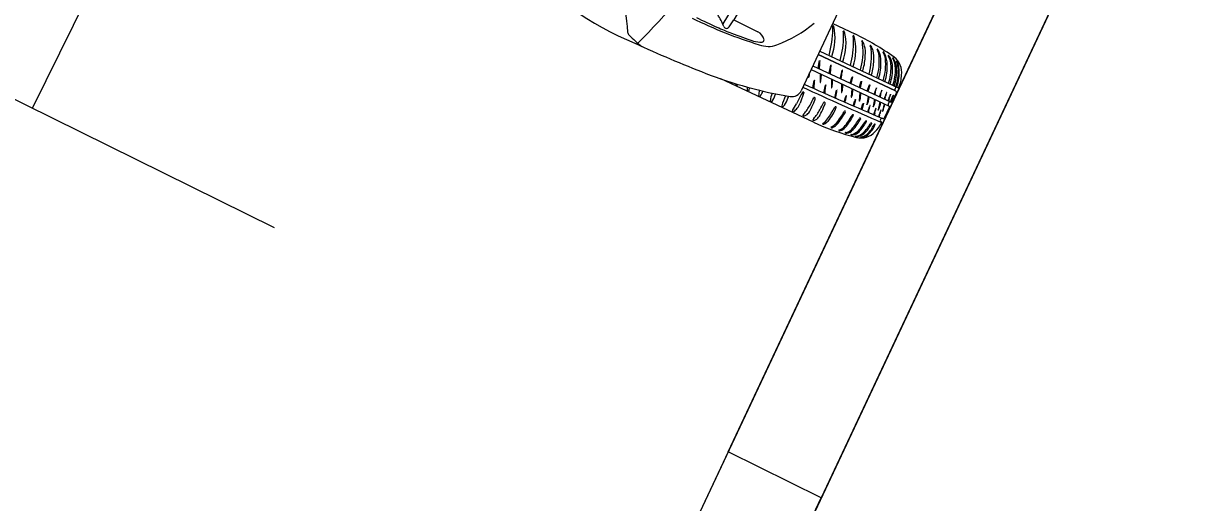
# Model space of a CAD drawing. Extents: x 14104283 to 14128447, y 8633203 to 8671666.
# Drawn here: x 14118223.68 to 14118260.91, y 8668507.75 to 8668523.17 of the extents above; entities that cross this region are included whole.
import ezdxf

# ---------------------------------------------------------------- set-up
doc = ezdxf.new("R2010")
doc.units = 0
for name, color, linetype in [('Cell', 7, 'Continuous'), ('Default', 7, 'Continuous'), ('dsnTextFinalPlan', 7, 'Continuous'), ('TC_SubstrataExistingPavement', 7, 'Continuous'), ('Terrain', 7, 'Continuous')]:
    doc.layers.add(name, color=color, linetype=linetype)

msp = doc.modelspace()

# ---------------------------------------------------------------- linework, layer by layer
at = {"layer": 'Cell'}
for p, q in [((14118247.679, 8668525.66), (14118246.161, 8668523.145)), ((14118249.874, 8668523.535), (14118248.685, 8668520.996)), ((14118246.365, 8668523.045), (14118246.52, 8668523.279)), ((14118249.695, 8668523.153), (14118250.406, 8668522.82)), ((14118249.719, 8668523.076), (14118249.719, 8668523.076)), ((14118249.731, 8668523.063), (14118249.731, 8668523.063)), ((14118250.057, 8668522.916), (14118250.057, 8668522.916)), ((14118250.069, 8668522.905), (14118250.069, 8668522.905)), ((14118250.354, 8668522.757), (14118250.354, 8668522.757)), ((14118250.361, 8668522.774), (14118250.361, 8668522.774)), ((14118250.373, 8668522.762), (14118250.373, 8668522.762)), ((14118249.228, 8668521.72), (14118249.274, 8668521.964)), ((14118249.282, 8668522.271), (14118251.799, 8668521.092)), ((14118251.18, 8668522.266), (14118251.18, 8668522.266)), ((14118251.368, 8668522.179), (14118251.368, 8668522.179)), ((14118251.539, 8668522.066), (14118251.539, 8668522.066)), ((14118249.002, 8668521.674), (14118251.512, 8668520.498)), ((14118249.061, 8668521.798), (14118251.571, 8668520.622)), ((14118249.581, 8668521.561), (14118249.635, 8668521.814)), ((14118249.942, 8668521.401), (14118249.996, 8668521.653)), ((14118249.078, 8668519.984), (14118246.106, 8668521.376)), ((14118248.921, 8668521.501), (14118248.921, 8668521.436)), ((14118249.053, 8668521.084), (14118249.1, 8668521.327)), ((14118249.294, 8668521.537), (14118249.293, 8668521.262)), ((14118249.406, 8668520.925), (14118249.46, 8668521.177)), ((14118249.655, 8668521.368), (14118249.654, 8668521.093)), ((14118249.983, 8668521.214), (14118249.982, 8668520.94)), ((14118250.262, 8668521.235), (14118250.312, 8668521.414)), ((14118250.332, 8668521.432), (14118250.292, 8668521.257)), ((14118250.554, 8668521.098), (14118250.604, 8668521.277)), ((14118251.168, 8668521.388), (14118251.168, 8668521.388)), ((14118251.372, 8668521.292), (14118251.372, 8668521.292)), ((14118251.537, 8668521.215), (14118251.537, 8668521.215)), ((14118246.592, 8668521.175), (14118246.621, 8668521.162)), ((14118246.632, 8668521.166), (14118246.632, 8668521.166)), ((14118246.953, 8668521.006), (14118246.989, 8668520.99)), ((14118247.322, 8668520.833), (14118247.358, 8668520.817)), ((14118248.772, 8668520.935), (14118248.65, 8668520.596)), ((14118248.742, 8668520.954), (14118248.761, 8668520.944)), ((14118248.761, 8668520.944), (14118248.77, 8668520.94)), ((14118249.767, 8668520.765), (14118249.821, 8668521.017)), ((14118250.063, 8668520.634), (14118250.114, 8668520.813)), ((14118250.134, 8668520.831), (14118250.094, 8668520.656)), ((14118250.312, 8668521.06), (14118250.291, 8668520.792)), ((14118250.57, 8668520.939), (14118250.549, 8668520.671)), ((14118250.839, 8668520.813), (14118250.79, 8668520.553)), ((14118250.808, 8668520.979), (14118250.864, 8668521.158)), ((14118251.548, 8668520.633), (14118251.636, 8668520.847)), ((14118251.741, 8668520.943), (14118251.594, 8668520.629)), ((14118251.67, 8668521.153), (14118251.67, 8668521.153)), ((14118251.692, 8668521.006), (14118251.692, 8668521.006)), ((14118251.753, 8668521.114), (14118251.753, 8668521.114)), ((14118251.799, 8668521.092), (14118251.799, 8668521.092)), ((14118247.693, 8668520.655), (14118247.728, 8668520.638)), ((14118248.068, 8668520.495), (14118248.096, 8668520.482)), ((14118249.087, 8668520.61), (14118249.132, 8668520.722)), ((14118249.089, 8668520.772), (14118249.089, 8668520.772)), ((14118249.137, 8668520.757), (14118249.137, 8668520.757)), ((14118249.405, 8668520.46), (14118249.45, 8668520.573)), ((14118249.408, 8668520.623), (14118249.408, 8668520.623)), ((14118249.456, 8668520.608), (14118249.456, 8668520.608)), ((14118250.353, 8668520.508), (14118250.404, 8668520.686)), ((14118250.424, 8668520.704), (14118250.384, 8668520.53)), ((14118250.612, 8668520.397), (14118250.668, 8668520.575)), ((14118250.689, 8668520.593), (14118250.642, 8668520.418)), ((14118251.039, 8668520.719), (14118250.995, 8668520.486)), ((14118251.21, 8668520.639), (14118251.16, 8668520.38)), ((14118251.199, 8668520.796), (14118251.199, 8668520.796)), ((14118251.242, 8668520.624), (14118251.242, 8668520.624)), ((14118251.348, 8668520.575), (14118251.297, 8668520.343)), ((14118251.349, 8668520.726), (14118251.349, 8668520.726)), ((14118251.522, 8668520.476), (14118251.353, 8668520.113)), ((14118251.472, 8668520.668), (14118251.472, 8668520.668)), ((14118251.479, 8668520.53), (14118251.479, 8668520.53)), ((14118251.524, 8668520.627), (14118251.524, 8668520.627)), ((14118248.436, 8668520.326), (14118248.41, 8668520.338)), ((14118248.77, 8668520.249), (14118248.735, 8668520.211)), ((14118249.089, 8668520.1), (14118249.054, 8668520.061)), ((14118250.822, 8668520.306), (14118250.822, 8668520.306)), ((14118251.017, 8668520.224), (14118251.017, 8668520.224)), ((14118251.167, 8668520.16), (14118251.167, 8668520.16)), ((14118249.388, 8668519.917), (14118249.376, 8668519.922)), ((14118249.662, 8668519.806), (14118249.65, 8668519.812)), ((14118249.912, 8668519.708), (14118249.9, 8668519.713)), ((14118251.228, 8668520.02), (14118251.26, 8668519.975)), ((14118250.117, 8668519.629), (14118250.105, 8668519.634)), ((14118250.289, 8668519.57), (14118250.289, 8668519.57))]:
    msp.add_line(p, q, dxfattribs=at)
for points in [[(14118247.751, 8668525.371), (14118246.52, 8668523.279), (14118247.294, 8668522.889)], [(14118249.229, 8668522.157), (14118251.692, 8668521.006), (14118249.23, 8668522.16)], [(14118251.635, 8668522.051), (14118251.635, 8668522.051), (14118251.635, 8668522.051)], [(14118251.76, 8668521.947), (14118251.76, 8668521.947), (14118251.76, 8668521.947)], [(14118250.624, 8668521.295), (14118250.577, 8668521.088), (14118250.577, 8668521.088)], [(14118250.885, 8668521.176), (14118250.829, 8668520.97), (14118250.829, 8668520.97)], [(14118251.488, 8668520.596), (14118251.484, 8668520.587), (14118251.48, 8668520.578)], [(14118250.434, 8668519.522), (14118250.434, 8668519.522), (14118250.434, 8668519.522)], [(14118250.607, 8668519.501), (14118250.607, 8668519.501), (14118250.607, 8668519.501)]]:
    msp.add_lwpolyline(points, dxfattribs=at)
for centre, radius, start, end in [((14118228.099, 8668538.062), 21.83, 314.6271, 334.9105), ((14118247.481, 8668532.408), 10.72, 222.4622, 247.2441), ((14119035.017, 8668606.104), 796.272, 185.896084, 185.999511), ((14118243.63, 8668521.979), 2.787, 22.7628, 31.6555), ((14118251.418, 8668535.877), 14.011, 243.5708, 253.0579), ((14118257.636, 8668548.76), 28.241, 244.144, 245.6186), ((14118246.285, 8668523.093), 0.0928, 202.7628, 328.8532), ((14118246.371, 8668526.476), 4.288, 290.952, 309.5042), ((14118248.06, 8668522.687), 1.712, 339.6451, 12.6811), ((14118249.71, 8668523.068), 0.00986, 89.5183, 191.4245), ((14118249.401, 8668523.005), 0.305, 354.6299, 11.4245), ((14118249.709, 8668523.046), 0.032, 71.6615, 89.5183), ((14118249.708, 8668523.054), 0.0246, 21.1738, 62.1538), ((14118243.26, 8668522.894), 0.154, 185.9995, 225.6874), ((14118247.223, 8668526.954), 5.828, 225.6874, 231.1294), ((14118249.433, 8668530.661), 8.369, 245.6186, 249.0788), ((14118251.831, 8668536.933), 15.084, 249.0788, 251.9249), ((14118247.13, 8668522.563), 0.366, 11.1497, 63.2699), ((14118245.886, 8668523.113), 3.821, 345.1303, 357.9588), ((14118247.124, 8668522.764), 2.922, 344.1382, 0.026), ((14118248.565, 8668522.494), 1.56, 338.6616, 15.2451), ((14118250.046, 8668522.908), 0.00986, 83.9625, 191.4616), ((14118249.52, 8668522.801), 0.527, 356.1113, 11.4616), ((14118250.041, 8668522.861), 0.0571, 74.0363, 83.9625), ((14118250.054, 8668522.9), 0.0163, 15.8694, 77.2881), ((14118248.841, 8668522.301), 1.6, 340.6506, 16.7702), ((14118250.37, 8668522.76), 0.0163, 124.9468, 190.5293), ((14118249.056, 8668522.601), 1.307, 0.6987, 6.8741), ((14118250.357, 8668522.758), 0.0163, 15.8694, 77.2881), ((14118247.016, 8668515.662), 7.92, 54.0355, 64.6567), ((14118260.332, 8668559.484), 40.683, 245.3039, 248.807), ((14118247.385, 8668523.312), 0.756, 251.9249, 273.3818), ((14118247.624, 8668523.203), 0.784, 248.3728, 290.952), ((14118247.426, 8668522.621), 0.0638, 273.3818, 11.1497), ((14118247.403, 8668522.557), 2.961, 345.3791, 1.1619), ((14118248.665, 8668522.248), 2.007, 343.0027, 6.8109), ((14118250.636, 8668522.594), 0.00765, 65.4326, 207.3816), ((14118250.401, 8668522.473), 0.257, 3.0055, 27.3816), ((14118250.622, 8668522.564), 0.0405, 30.9681, 65.4326), ((14118250.156, 8668522.284), 0.585, 14.6725, 30.9681), ((14118249.905, 8668522.219), 0.843, 353.9649, 14.6725), ((14118248.95, 8668522.092), 1.994, 343.6497, 6.9209), ((14118250.908, 8668522.44), 0.00765, 65.4326, 207.3816), ((14118250.673, 8668522.318), 0.257, 3.0055, 27.3816), ((14118250.894, 8668522.41), 0.0405, 30.9681, 65.4326), ((14118250.428, 8668522.13), 0.585, 14.6725, 30.9681), ((14118251.132, 8668522.323), 0.00765, 65.4326, 207.3816), ((14118250.734, 8668522.093), 0.452, 4.348, 30.022), ((14118250.933, 8668522.139), 0.278, 27.1237, 43.366), ((14118249.281, 8668521.963), 0.00664, 3.7294, 170.2322), ((14118246.881, 8668523.067), 2.529, 341.6697, 341.7348), ((14118248.992, 8668521.937), 0.297, 354.459, 5.1238), ((14118249.006, 8668522.171), 1.738, 343.3415, 358.6536), ((14118249.279, 8668522.017), 1.738, 343.3415, 358.6536), ((14118250.178, 8668522.065), 0.843, 353.9649, 14.6725), ((14118249.411, 8668521.938), 1.783, 342.8675, 6.1), ((14118249.863, 8668521.845), 1.384, 340.6928, 3.6166), ((14118250.545, 8668521.973), 0.7, 356.685, 24.749), ((14118251.32, 8668522.236), 0.00765, 65.4326, 207.3816), ((14118250.88, 8668521.956), 0.514, 8.5159, 32.5903), ((14118249.615, 8668521.842), 1.783, 342.8675, 6.1), ((14118251.121, 8668522.052), 0.278, 27.1237, 43.366), ((14118250.699, 8668521.844), 0.749, 359.4385, 26.563), ((14118251.49, 8668522.123), 0.00765, 65.4326, 207.3816), ((14118250.949, 8668521.797), 0.624, 358.0093, 31.1345), ((14118251.291, 8668521.939), 0.278, 27.1237, 43.366), ((14118251.001, 8668521.765), 0.616, 359.2939, 29.2203), ((14118251.63, 8668522.047), 0.00572, 36.8791, 203.0623), ((14118251.065, 8668521.722), 0.647, 358.9559, 29.9716), ((14118251.158, 8668521.7), 0.592, 359.5436, 36.3254), ((14118251.315, 8668521.587), 0.6, 351.6392, 54.0355), ((14118251.755, 8668521.944), 0.00572, 36.8791, 203.0623), ((14118251.035, 8668521.655), 0.77, 0.5457, 21.8369), ((14118251.209, 8668521.659), 0.622, 1.1023, 27.5961), ((14118250.66, 8668534.559), 13.948, 248.8363, 260.37), ((14118239.74, 8668522.489), 9.259, 353.9362, 354.3041), ((14118240.05, 8668522.538), 9.259, 354.8117, 356.0961), ((14118240.403, 8668522.382), 9.259, 354.7923, 356.0961), ((14118249.641, 8668521.812), 0.00664, 3.7294, 170.2322), ((14118249.283, 8668521.824), 0.365, 348.612, 358.2283), ((14118246.407, 8668522.104), 3.631, 348.6486, 351.8845), ((14118250.002, 8668521.652), 0.00664, 3.7294, 170.2322), ((14118249.644, 8668521.664), 0.365, 348.612, 358.2283), ((14118248.131, 8668522.517), 2.677, 340.6083, 341.6312), ((14118250.067, 8668521.75), 1.384, 340.6928, 3.6166), ((14118249.962, 8668521.751), 1.611, 341.4, 0.8381), ((14118250.362, 8668521.665), 1.259, 339.0326, 4.1957), ((14118250.136, 8668521.67), 1.576, 341.5438, 1.4549), ((14118250.494, 8668521.603), 1.259, 339.0326, 4.1957), ((14118250.456, 8668521.598), 1.351, 339.6387, 2.7336), ((14118250.488, 8668521.573), 1.346, 340.0454, 4.1856), ((14118247.783, 8668521.267), 1.201, 182.1851, 183.9249), ((14118246.596, 8668521.185), 0.0109, 182.4243, 249.5951), ((14118240.795, 8668522.625), 6.017, 345.9619, 346.3282), ((14118296.578, 8668627.09), 116.172, 245.70598, 247.06608), ((14118248.928, 8668521.436), 0.00664, 179.8, 346.3028), ((14118248.372, 8668521.572), 0.579, 346.3028, 353.9362), ((14118239.875, 8668521.902), 9.259, 354.8117, 356.0961), ((14118249.106, 8668521.326), 0.00664, 3.7294, 170.2322), ((14118248.817, 8668521.3), 0.297, 354.459, 5.1238), ((14118249.299, 8668521.262), 0.00664, 179.8, 346.3028), ((14118248.743, 8668521.398), 0.579, 346.3028, 353.9362), ((14118240.112, 8668522.315), 9.259, 353.9362, 355.0567), ((14118249.467, 8668521.176), 0.00664, 3.7294, 170.2322), ((14118240.473, 8668522.145), 9.259, 353.9362, 355.0567), ((14118240.801, 8668521.992), 9.259, 353.9362, 355.0567), ((14118250.09, 8668521.302), 0.208, 338.5085, 347.4287), ((14118250.857, 8668521.213), 0.581, 157.5106, 159.7883), ((14118250.326, 8668521.433), 0.00625, 347.7815, 159.5759), ((14118251.149, 8668521.076), 0.581, 157.5106, 159.7883), ((14118250.618, 8668521.296), 0.00625, 347.7815, 159.5759), ((14118251.409, 8668520.957), 0.581, 157.5106, 159.7883), ((14118250.879, 8668521.177), 0.00625, 347.7815, 159.5759), ((14118248.403, 8668522.362), 2.677, 341.1252, 341.6312), ((14118250.905, 8668521.525), 1.004, 335.1035, 358.5581), ((14118246.624, 8668521.171), 0.00943, 245.8702, 327.0238), ((14118248.139, 8668521.073), 1.195, 177.9538, 182.8129), ((14118246.954, 8668521.014), 0.00792, 176.0515, 265.2261), ((14118246.993, 8668520.998), 0.00943, 245.8702, 327.0238), ((14118184.863, 8668539.923), 64.957, 343.0573, 343.14855), ((14118248.416, 8668520.766), 1.104, 167.0663, 176.0515), ((14118247.323, 8668520.841), 0.00792, 176.0515, 265.2261), ((14118247.362, 8668520.826), 0.00943, 245.8702, 327.0238), ((14118246.644, 8668521.291), 0.865, 327.0238, 339.2932), ((14118248.784, 8668520.544), 1.104, 160.1139, 173.7622), ((14118247.034, 8668521.14), 0.865, 324.7345, 341.042), ((14118243.827, 8668522.242), 4.256, 341.042, 341.5484), ((14118250, 8668519.983), 2.007, 154.9219, 164.8567), ((14118244.308, 8668522.338), 4.256, 337.2922, 339.0497), ((14118248.383, 8668521.137), 0.333, 260.37, 334.8976), ((14118253.95, 8668517.926), 6.032, 150.2843, 153.9944), ((14118250.52, 8668519.884), 2.084, 149.1592, 150.2843), ((14118248.738, 8668520.948), 0.00755, 55.4551, 149.1592), ((14118323.444, 8668684.371), 179.546, 245.41191, 246.29437), ((14118248.768, 8668520.936), 0.00438, 344.8899, 64.084), ((14118240.229, 8668521.746), 9.259, 354.7923, 356.0961), ((14118249.109, 8668521.188), 0.365, 348.612, 358.2283), ((14118249.661, 8668521.093), 0.00664, 179.8, 346.3028), ((14118249.105, 8668521.229), 0.579, 346.3028, 353.9362), ((14118246.232, 8668521.468), 3.631, 348.6486, 351.8845), ((14118249.828, 8668521.016), 0.00664, 3.7294, 170.2322), ((14118249.469, 8668521.027), 0.365, 348.612, 358.2283), ((14118249.988, 8668520.94), 0.00664, 179.8, 346.3028), ((14118249.432, 8668521.075), 0.579, 346.3028, 353.9362), ((14118250.658, 8668520.612), 0.581, 157.5106, 159.7883), ((14118250.128, 8668520.832), 0.00625, 347.7815, 159.5759), ((14118249.964, 8668520.935), 0.37, 336.9432, 354.1463), ((14118241.121, 8668521.842), 9.259, 354.1453, 355.0567), ((14118241.379, 8668521.721), 9.259, 354.1453, 355.0567), ((14118251.395, 8668520.81), 0.376, 161.0872, 169.4986), ((14118253.627, 8668520.032), 2.74, 157.3723, 160.8407), ((14118251.236, 8668520.884), 0.183, 166.7517, 186.014), ((14118238.968, 8668524.794), 12.694, 342.2558, 342.998), ((14118251.102, 8668521.084), 0.00474, 339.7631, 154.076), ((14118251.421, 8668520.783), 0.222, 161.2812, 176.5509), ((14118253.799, 8668519.955), 2.74, 157.3723, 160.8407), ((14118251.383, 8668520.798), 0.162, 161.8764, 184.4275), ((14118239.14, 8668524.717), 12.694, 342.2558, 342.998), ((14118251.274, 8668521.007), 0.00474, 339.7631, 154.076), ((14118253.954, 8668519.883), 2.74, 157.3723, 160.8407), ((14118239.294, 8668524.645), 12.694, 342.2558, 342.998), ((14118251.429, 8668520.935), 0.00474, 339.7631, 154.076), ((14118254.079, 8668519.824), 2.74, 157.3723, 160.8407), ((14118239.42, 8668524.586), 12.694, 342.2558, 342.998), ((14118251.554, 8668520.876), 0.00474, 339.7631, 154.076), ((14118177.477, 8668548.884), 79.293, 339.12205, 339.28987), ((14118251.641, 8668520.845), 0.00559, 336.2671, 159.0912), ((14118251.785, 8668521.023), 0.0949, 121.1586, 190.3867), ((14118251.17, 8668520.188), 0.97, 54.8034, 57.4469), ((14118251.711, 8668520.954), 0.0328, 339.6471, 55.1776), ((14118251.742, 8668520.971), 0.134, 64.9154, 92.5316), ((14118251.8, 8668521.109), 0.0171, 265.5188, 334.9871), ((14118247.694, 8668520.663), 0.00792, 173.7622, 262.9368), ((14118247.733, 8668520.646), 0.00943, 243.5809, 324.7345), ((14118248.073, 8668520.504), 0.0104, 159.592, 240.6316), ((14118248.1, 8668520.49), 0.00943, 239.8311, 320.9847), ((14118247.436, 8668521.029), 0.865, 320.9847, 337.2922), ((14118246.914, 8668521.359), 1.796, 326.2072, 333.9944), ((14118248.033, 8668520.863), 0.678, 307.7181, 320.6919), ((14118248.129, 8668520.784), 0.553, 320.6919, 340.1668), ((14118247.37, 8668521.418), 1.827, 325.4703, 331.0481), ((14118245.592, 8668522.401), 3.858, 331.0481, 335.0142), ((14118246.717, 8668521.556), 2.551, 331.9414, 338.2324), ((14118249.106, 8668520.741), 0.0353, 28.0012, 118.3212), ((14118249.015, 8668520.759), 0.122, 342.3747, 359.2419), ((14118245.911, 8668522.252), 3.858, 331.0481, 335.0142), ((14118247.036, 8668521.406), 2.551, 331.9414, 338.2324), ((14118249.425, 8668520.591), 0.0353, 28.0012, 118.3212), ((14118249.334, 8668520.61), 0.122, 342.3747, 359.2419), ((14118245.693, 8668522.704), 4.646, 325.7329, 331.1218), ((14118248.278, 8668521.082), 1.655, 320.0809, 338.0009), ((14118249.794, 8668520.443), 0.0372, 81.8427, 151.1218), ((14118249.797, 8668520.464), 0.0155, 352.9518, 81.8427), ((14118249.891, 8668520.701), 0.208, 338.5085, 347.4287), ((14118250.298, 8668520.792), 0.00664, 179.8, 346.3028), ((14118250.181, 8668520.575), 0.208, 338.5085, 347.4287), ((14118250.948, 8668520.486), 0.581, 157.5106, 159.7883), ((14118250.418, 8668520.706), 0.00625, 347.7815, 159.5759), ((14118250.555, 8668520.671), 0.00664, 179.8, 346.3028), ((14118250.221, 8668520.815), 0.37, 336.9432, 354.1463), ((14118251.213, 8668520.375), 0.581, 157.5106, 159.7883), ((14118250.683, 8668520.594), 0.00625, 347.7815, 159.5759), ((14118250.796, 8668520.552), 0.00664, 173.4897, 339.9926), ((14118250.48, 8668520.731), 0.37, 330.6329, 347.836), ((14118253.42, 8668519.466), 2.74, 157.3723, 160.8407), ((14118241.791, 8668522.605), 9.259, 347.835, 348.7464), ((14118238.76, 8668524.228), 12.694, 342.2558, 342.998), ((14118250.895, 8668520.518), 0.00474, 339.7631, 154.076), ((14118251.002, 8668520.485), 0.00664, 173.4897, 339.9926), ((14118250.685, 8668520.665), 0.37, 330.6329, 347.836), ((14118253.615, 8668519.383), 2.74, 157.3723, 160.8407), ((14118238.955, 8668524.145), 12.694, 342.2558, 342.998), ((14118241.996, 8668522.538), 9.259, 347.835, 348.5775), ((14118251.09, 8668520.435), 0.00474, 339.7631, 154.076), ((14118249.012, 8668521.113), 2.283, 341.1791, 347.6355), ((14118249.476, 8668521.003), 1.948, 340.1067, 346.9404), ((14118255.163, 8668519.633), 3.968, 163.1561, 163.9976), ((14118251.869, 8668520.602), 0.516, 160.2744, 167.0686), ((14118252.382, 8668520.398), 0.949, 159.9414, 163.4442), ((14118251.529, 8668520.553), 0.0553, 154.0411, 204.6322), ((14118251.547, 8668520.566), 0.0765, 207.6305, 243.1878), ((14118251.539, 8668520.573), 0.0553, 105.163, 155.7541), ((14118253.061, 8668520.158), 1.649, 160.1684, 162.28), ((14118251.504, 8668520.48), 0.0192, 345.5961, 63.1878), ((14118251.54, 8668520.552), 0.0765, 66.6073, 102.1647), ((14118251.578, 8668520.64), 0.0192, 246.6073, 324.1991), ((14118248.419, 8668520.351), 0.0154, 142.9869, 236.8619), ((14118248.442, 8668520.338), 0.0133, 245.4516, 296.9951), ((14118248.75, 8668520.204), 0.0161, 153.4583, 225.2551), ((14118248.772, 8668520.22), 0.0388, 252.9212, 291.557), ((14118247.768, 8668521.144), 1.343, 318.2162, 325.4703), ((14118248.675, 8668520.466), 0.304, 291.557, 310.0553), ((14118248.604, 8668520.55), 0.414, 310.0553, 331.9414), ((14118249.069, 8668520.054), 0.0161, 153.4583, 225.2551), ((14118248.087, 8668520.995), 1.343, 318.2162, 325.4703), ((14118248.993, 8668520.317), 0.304, 291.557, 310.0553), ((14118248.923, 8668520.401), 0.414, 310.0553, 331.9414), ((14118247.689, 8668521.269), 1.827, 325.4703, 331.0481), ((14118249.116, 8668520.372), 0.504, 300.8771, 325.7329), ((14118248.247, 8668521.282), 2.052, 319.7662, 332.0567), ((14118248.118, 8668521.387), 2.261, 318.6736, 331.8889), ((14118250.093, 8668520.303), 0.0372, 81.8427, 151.1218), ((14118248.5, 8668521.164), 2.052, 319.7662, 332.0567), ((14118248.37, 8668521.269), 2.261, 319.7662, 331.8889), ((14118250.096, 8668520.324), 0.0155, 352.9518, 81.8427), ((14118248.742, 8668521.108), 2.07, 319.2949, 330.6229), ((14118250.346, 8668520.184), 0.0372, 81.8427, 151.1218), ((14118248.613, 8668521.214), 2.278, 319.4096, 330.5693), ((14118250.349, 8668520.206), 0.0155, 352.9518, 81.8427), ((14118250.579, 8668520.075), 0.0372, 81.8427, 151.1218), ((14118250.582, 8668520.097), 0.0155, 352.9518, 81.8427), ((14118250.439, 8668520.464), 0.208, 338.5085, 347.4287), ((14118250.936, 8668520.318), 0.115, 155.8685, 185.8853), ((14118251.028, 8668520.318), 0.183, 166.7517, 186.7399), ((14118251.131, 8668520.236), 0.115, 155.8685, 185.8853), ((14118251.223, 8668520.235), 0.183, 166.7517, 186.7399), ((14118251.166, 8668520.379), 0.00664, 173.4897, 339.9926), ((14118254.981, 8668519.067), 3.968, 163.1561, 163.9976), ((14118253.772, 8668519.317), 2.74, 157.3723, 160.8407), ((14118252.001, 8668519.986), 0.83, 164.3066, 168.4985), ((14118239.112, 8668524.079), 12.694, 342.2558, 342.998), ((14118251.266, 8668520.046), 0.0459, 143.2451, 214.8998), ((14118251.324, 8668520.003), 0.119, 126.0994, 143.2451), ((14118251.247, 8668520.369), 0.00474, 339.7631, 154.076), ((14118251.28, 8668520.064), 0.0426, 89.6131, 126.0994), ((14118251.279, 8668520.035), 0.0719, 65.2508, 89.6131), ((14118251.303, 8668520.343), 0.00566, 181.7405, 329.8623), ((14118251.324, 8668520.13), 0.0328, 243.3181, 330.1481), ((14118252.407, 8668527.17), 7.92, 245.1384, 255.7597), ((14118249.091, 8668520.07), 0.0388, 252.9212, 291.557), ((14118249.38, 8668519.931), 0.00986, 120.8771, 247.6988), ((14118249.4, 8668519.947), 0.0323, 248.4021, 294.825), ((14118249.252, 8668520.267), 0.384, 294.825, 320.0809), ((14118249.654, 8668519.82), 0.00986, 120.8771, 247.6988), ((14118249.453, 8668520.254), 0.468, 294.7679, 320.5654), ((14118249.671, 8668519.867), 0.0612, 262.1661, 292.2806), ((14118249.402, 8668520.361), 0.623, 297.92, 311.5293), ((14118249.904, 8668519.722), 0.00986, 120.8771, 247.6988), ((14118249.758, 8668520.135), 0.428, 289.122, 316.0987), ((14118249.92, 8668519.769), 0.0612, 262.1661, 292.2806), ((14118249.834, 8668520.053), 0.358, 287.7992, 317.0162), ((14118250.04, 8668520.03), 0.384, 279.5235, 314.929), ((14118250.097, 8668519.97), 0.342, 279.2473, 315.9721), ((14118250.21, 8668520.034), 0.453, 279.792, 312.384), ((14118249.212, 8668520.875), 1.756, 317.9453, 330.2449), ((14118249.087, 8668520.978), 1.958, 318.1822, 330.2189), ((14118249.789, 8668520.543), 1.266, 314.6427, 331.436), ((14118249.82, 8668520.547), 1.285, 313.6736, 331.7997), ((14118250.769, 8668519.986), 0.0372, 81.8427, 151.1218), ((14118250.772, 8668520.008), 0.0155, 352.9518, 81.8427), ((14118250.03, 8668520.376), 1.099, 315.027, 334.4394), ((14118250.154, 8668520.32), 1, 312.3781, 335.6281), ((14118250.934, 8668519.92), 0.0372, 81.8427, 151.1218), ((14118250.937, 8668519.941), 0.0155, 352.9518, 81.8427), ((14118251.055, 8668519.884), 0.0372, 86.5995, 151.1218), ((14118249.867, 8668520.804), 1.638, 316.4168, 328.2771), ((14118251.055, 8668519.911), 0.0101, 338.7595, 81.808), ((14118251.236, 8668519.958), 0.0296, 328.9118, 34.8998), ((14118250.109, 8668519.643), 0.00986, 120.8771, 247.6988), ((14118250.126, 8668519.742), 0.113, 265.6357, 283.1664), ((14118250.292, 8668519.579), 0.00986, 120.8771, 247.6988), ((14118250.311, 8668519.68), 0.112, 258.3541, 290.5425), ((14118250.299, 8668519.924), 0.353, 278.4053, 314.5895), ((14118250.438, 8668519.528), 0.00766, 96.7185, 238.065), ((14118250.457, 8668519.894), 0.373, 266.4423, 312.1026), ((14118250.392, 8668519.965), 0.432, 275.9361, 311.5641), ((14118250.607, 8668520.075), 0.6, 255.7597, 318.156), ((14118250.609, 8668519.506), 0.00498, 108.614, 253.289), ((14118250.557, 8668519.898), 0.39, 277.4429, 310.0749), ((14118250.597, 8668519.873), 0.371, 271.5277, 308.352)]:
    msp.add_arc(centre, radius, start, end, dxfattribs=at)
at = {"layer": 'Default'}
for points in [[(14118246.342, 8668509.382), (14118261.741, 8668542.161), (14118287.169, 8668596.289), (14118290.157, 8668594.812), (14118249.33, 8668507.905)], [(14118174.887, 8668349.439), (14118236.501, 8668480.596), (14118249.33, 8668507.905), (14118246.342, 8668509.382), (14118233.513, 8668482.073), (14118171.899, 8668350.916)]]:
    msp.add_lwpolyline(points, close=True, dxfattribs=at)
at = {"layer": 'dsnTextFinalPlan'}
for p, q in [((14118223.985, 8668520.436), (14118245.259, 8668563.464)), ((14118221.564, 8668521.633), (14118231.754, 8668516.595))]:
    msp.add_line(p, q, dxfattribs=at)
at = {"layer": 'TC_SubstrataExistingPavement'}
msp.add_lwpolyline([(14118289.969, 8668602.249), (14118292.957, 8668600.772), (14118236.501, 8668480.596), (14118233.513, 8668482.073)], dxfattribs=at)
at = {"layer": 'Terrain'}
msp.add_line((14118233.513, 8668482.073), (14118289.969, 8668602.249), dxfattribs=at)

doc.saveas('drawing.dxf')
